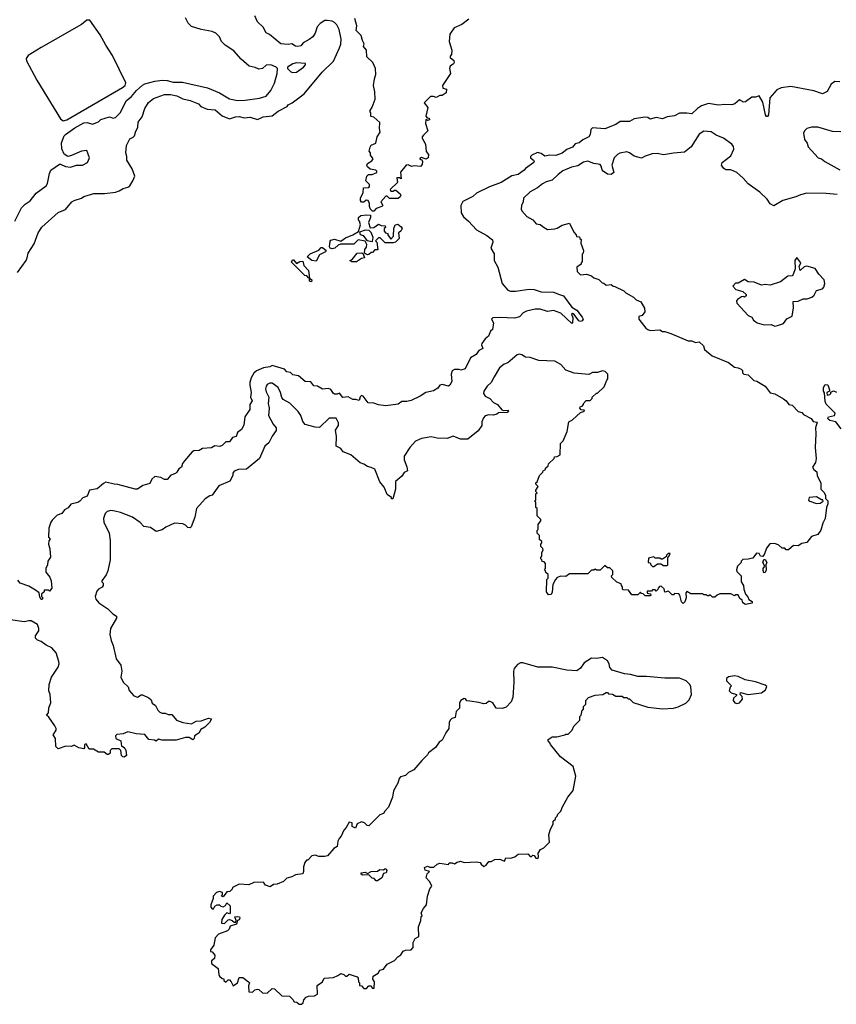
# Model space of a CAD drawing. Extents: x 2494106 to 2685573, y 758056 to 915185.
# Tile 488 of 507: x 2650421 to 2657097, y 889300 to 897354. Entities that reach past the tile are written whole.
import ezdxf

# ---------------------------------------------------------------- set-up
doc = ezdxf.new("R2010")
doc.units = 0

msp = doc.modelspace()

# ---------------------------------------------------------------- linework, layer by layer
at = {"layer": '0CON05XD'}
for points in [[(2650380.8, 895705), (2650435.8, 895814.2), (2650464.5, 895845.5), (2650505, 895872.5), (2650554.5, 895935.5), (2650636.2, 895995), (2650648.8, 896015), (2650663.6, 896096.4), (2650675, 896122.5), (2650745, 896171.2), (2650755, 896172), (2650795, 896151.9), (2650835, 896146.9), (2650885, 896164.4), (2650935, 896164.3), (2650975, 896186), (2650990, 896225), (2650970, 896285), (2650925, 896278.8), (2650845, 896241.8), (2650815, 896235.5), (2650785, 896252.9), (2650765, 896297.5), (2650762.4, 896347.6), (2650784.2, 896405), (2650793.8, 896415), (2650870.3, 896469.7), (2650945, 896510), (2650973, 896513), (2651015, 896500), (2651065, 896517.5), (2651085, 896537.5), (2651155, 896560), (2651185, 896548), (2651205, 896554.4), (2651244.4, 896595), (2651289.7, 896690.3), (2651335, 896724.3), (2651374.6, 896775.4), (2651425, 896819.5), (2651445, 896829.6), (2651525, 896850.4), (2651588, 896858), (2651625, 896856.2), (2651675, 896842.7), (2651752.1, 896842.1), (2651955, 896796.5), (2652055, 896756.5), (2652135, 896706.7), (2652202.4, 896692.4), (2652265, 896694.4), (2652381.7, 896711.7), (2652435, 896729.2), (2652472.5, 896775), (2652504.4, 896835.6), (2652526.7, 896915), (2652527.5, 896955), (2652516.1, 896966.1), (2652473.6, 896983.6), (2652435, 896982), (2652405, 896955.8), (2652375, 896950), (2652345, 896964), (2652297.5, 896975), (2652230.3, 897030.3), (2652170.3, 897100.3), (2652100, 897145), (2652070, 897175), (2652053, 897213), (2652023, 897243), (2651995, 897257.5), (2651903.9, 897273.9), (2651825, 897297.5), (2651797.5, 897325), (2651775, 897370)], [(2650403.3, 895286.7), (2650472.5, 895385), (2650482.5, 895405), (2650488.8, 895445), (2650539.7, 895520.3), (2650570.9, 895609.1), (2650602.7, 895657.3), (2650735, 895777.5), (2650795, 895800), (2650847.5, 895865), (2650865, 895876.2), (2650925.9, 895894.1), (2650945, 895906.7), (2651027, 895933), (2651115, 895931.2), (2651205, 895943.3), (2651235, 895953.3), (2651266.4, 895973.6), (2651305.9, 895984.1), (2651320, 895995), (2651346.2, 896035), (2651362.5, 896075), (2651340, 896135), (2651297.5, 896205), (2651297.5, 896235), (2651287.5, 896265), (2651294, 896325), (2651320, 896380), (2651348.3, 896391.7), (2651360, 896405), (2651366.1, 896433.9), (2651386.1, 896473.9), (2651388.8, 896515), (2651420.7, 896559.3), (2651445, 896627.5), (2651475, 896676.7), (2651515, 896710), (2651605, 896740.8), (2651653, 896743), (2651705, 896730.8), (2651755, 896706), (2651815, 896692.9), (2651882.5, 896665), (2651902.5, 896642.5), (2651952.7, 896622.7), (2652017.7, 896617.7), (2652075, 896567.5), (2652135, 896543.3), (2652185, 896560), (2652215, 896563.3), (2652255, 896551.2), (2652305.9, 896555.9), (2652365, 896538.8), (2652411.7, 896558.3), (2652485, 896568), (2652535, 896606.2), (2652606, 896644), (2652615, 896656.7), (2652647.3, 896672.7), (2652745, 896746.7), (2652892.5, 896925), (2652985.5, 897014.5), (2653035, 897123.3), (2653046.5, 897155), (2653049.1, 897195), (2653033.3, 897273.3), (2653012.4, 897312.4), (2652995, 897331.4), (2652975, 897341.4), (2652935, 897348), (2652915, 897346), (2652876.8, 897323.2), (2652853.8, 897295), (2652836.7, 897245), (2652816.7, 897215), (2652788.3, 897191.7), (2652737.5, 897165), (2652719.7, 897140.3), (2652695, 897133.8), (2652675, 897137.5), (2652645, 897156.7), (2652615, 897151.2), (2652555, 897156.7), (2652463, 897233), (2652437, 897247), (2652411.7, 897291.7), (2652365.9, 897335.9), (2652343.3, 897385)], [(2653315, 895786.7), (2653305, 895786.7), (2653288.8, 895805), (2653281.2, 895825), (2653281.7, 895851.7), (2653270, 895875), (2653253, 895877), (2653235, 895860), (2653215, 895862.5), (2653207.5, 895875), (2653207.5, 895895), (2653229.3, 895940.7), (2653232.5, 895977.5), (2653275, 895980), (2653281.7, 895988.3), (2653280, 896005), (2653250, 896035), (2653260, 896075), (2653273, 896087), (2653301.7, 896088.3), (2653340, 896105), (2653340, 896115), (2653331.7, 896121.7), (2653285, 896130), (2653265, 896150), (2653260, 896165), (2653265, 896177.5), (2653299.3, 896200.7), (2653310, 896215), (2653290, 896245), (2653290, 896265), (2653278.3, 896278.3), (2653285, 896310), (2653295, 896327.5), (2653332.5, 896345), (2653342.5, 896395), (2653366.7, 896435), (2653361.2, 896465), (2653363.9, 896513.9), (2653315, 896557.5), (2653291.7, 896561.7), (2653291.7, 896591.7), (2653282.5, 896605), (2653301.7, 896638.3), (2653326.1, 896703.9), (2653323.9, 896763.9), (2653313.8, 896815), (2653320.7, 896869.3), (2653333.3, 896905), (2653330, 896955), (2653307.5, 897005), (2653259.3, 897049.3), (2653256.7, 897105), (2653232.5, 897135), (2653236.4, 897156.4), (2653223, 897183), (2653213.3, 897225), (2653172.5, 897265), (2653177, 897303), (2653160, 897365)], [(2650775, 896526.9), (2650805, 896533.8), (2651261.1, 896798.9), (2651283.8, 896816.2), (2651288.3, 896838.3), (2651180.5, 897060.5), (2651125, 897144.2), (2651078.9, 897228.9), (2650995, 897351.1), (2650970.2, 897349.8), (2650925.7, 897315), (2650596, 897126), (2650488.9, 897061.1), (2650474, 897036), (2650476.3, 897016.3), (2650559.4, 896859.4), (2650753.1, 896543.1), (2650775, 896526.9)], [(2654091.7, 897358.3), (2654036.7, 897315), (2653973.5, 897286.5), (2653936.7, 897235), (2653932.5, 897175), (2653952.5, 897105), (2653951.7, 897068.3), (2653940, 897055), (2653940, 897045), (2653969.3, 897019.3), (2653972.5, 897005), (2653966.4, 896993.6), (2653940, 896975), (2653933.3, 896955), (2653942.5, 896915), (2653876.7, 896815), (2653880, 896795), (2653910, 896785), (2653907.5, 896755), (2653875, 896732.5), (2653855, 896732.5), (2653825, 896717.5), (2653805, 896726.7), (2653780, 896725), (2653727.5, 896675), (2653756.7, 896635), (2653740, 896565), (2653751.7, 896551.7), (2653768.3, 896548.3), (2653770, 896535), (2653755, 896530), (2653741.7, 896538.3), (2653737.5, 896505), (2653757.5, 896445), (2653720.7, 896409.3), (2653710, 896395), (2653710, 896385), (2653737, 896337), (2653742.5, 896275), (2653761.7, 896251.7), (2653760, 896225), (2653745, 896212.5), (2653705, 896227.5), (2653691.7, 896218.3), (2653691.7, 896211.7), (2653708.3, 896208.3), (2653712.5, 896195), (2653711.7, 896168.3), (2653697, 896153), (2653645, 896157.5), (2653625, 896152.5), (2653597, 896167), (2653580, 896165), (2653533, 896107), (2653538.3, 896051.7), (2653525, 896060), (2653505, 896060), (2653508.3, 896021.7), (2653450, 895965), (2653455, 895950), (2653475, 895950), (2653485, 895960), (2653495, 895960), (2653530.7, 895930.7), (2653536.7, 895915), (2653532.5, 895905), (2653515, 895892.5), (2653445, 895892.5), (2653425, 895910), (2653415, 895910), (2653373.3, 895865), (2653390, 895835), (2653380, 895825), (2653335, 895810), (2653315, 895786.7)], [(2652655, 896921.2), (2652685, 896924.2), (2652741.2, 896965), (2652756.2, 896985), (2652756, 896996), (2652685, 897001.2), (2652655, 896993.8), (2652610, 896965), (2652610, 896955), (2652636.4, 896926.4), (2652655, 896921.2)], [(2657126.4, 896846.4), (2657085, 896847.5), (2657053.6, 896826.4), (2657023, 896767), (2656985, 896747.5), (2656913, 896773), (2656725, 896806.7), (2656645, 896797.5), (2656610.7, 896779.3), (2656553.8, 896715), (2656541.4, 896575), (2656535, 896561.2), (2656525, 896563.3), (2656517.5, 896575), (2656495, 896680), (2656465, 896730), (2656435, 896720), (2656405, 896720), (2656355, 896682.5), (2656335, 896680), (2656330, 896685), (2656305, 896697.5), (2656267.5, 896665), (2656243.9, 896656.1), (2656185, 896661.2), (2656135, 896653.8), (2656050.7, 896669.3), (2655995, 896650), (2655961.2, 896628.8), (2655915, 896582.5), (2655875, 896590), (2655815, 896590), (2655775, 896567.5), (2655715, 896560), (2655675, 896543.3), (2655625, 896552.5), (2655575, 896540), (2655555, 896553.8), (2655535, 896556.2), (2655445, 896542), (2655405, 896521.2), (2655329.5, 896520.5), (2655293.9, 896496.1), (2655205, 896462), (2655105, 896470), (2655090, 896455), (2655083.3, 896415), (2655073.9, 896396.1), (2655025, 896370), (2654995, 896346.2), (2654961.7, 896338.3), (2654939.1, 896310.9), (2654895, 896292), (2654855, 896261.2), (2654805, 896243.8), (2654755, 896246.2), (2654715, 896238.8), (2654685, 896258.8), (2654655, 896266.7), (2654607.5, 896245), (2654597.5, 896235), (2654597.5, 896225), (2654622.5, 896205), (2654627.5, 896195), (2654623.3, 896185), (2654555, 896136.7), (2654545, 896123.8), (2654495, 896088.8), (2654445, 896076.7), (2654356.9, 896023.1), (2654262.1, 895987.9), (2654155, 895935.8), (2654125, 895908), (2654042.7, 895867.3), (2654026.4, 895833.6), (2654028.8, 895775), (2654050.3, 895740.3), (2654091.2, 895705), (2654154.4, 895634.4), (2654238.8, 895588.8), (2654285, 895552.5), (2654290, 895535), (2654273.8, 895485), (2654299.2, 895439.2), (2654300.8, 895385), (2654329.2, 895329.2), (2654365.7, 895195.7), (2654410.9, 895140.9), (2654432.5, 895132.5), (2654473.3, 895133.3), (2654585, 895150.9), (2654626.6, 895146.6), (2654685, 895128.5), (2654785, 895125.6), (2654833, 895107), (2654866.7, 895095), (2654935, 895001.2), (2654976.8, 894976.8), (2655020.3, 894920.3), (2655026.1, 894903.9), (2655020, 894890), (2655005, 894886.2), (2654991.7, 894891.7), (2654955, 894942.5), (2654940.7, 894949.3), (2654932.5, 894945), (2654942.5, 894915), (2654940, 894875), (2654935, 894870), (2654844.2, 894954.2), (2654785, 894973.8), (2654735, 894967.5), (2654675, 894986.7), (2654635, 894986.7), (2654565, 894968.8), (2654537.5, 894955), (2654506.1, 894923.9), (2654465, 894911.2), (2654345, 894918), (2654290, 894915), (2654277.5, 894905), (2654293.3, 894875), (2654285, 894820), (2654270, 894805), (2654253.3, 894765), (2654225.8, 894744.2), (2654200, 894705), (2654196.7, 894695), (2654206.1, 894663.9), (2654175, 894647.5), (2654152.5, 894615), (2654105, 894587.5), (2654063, 894497), (2654027.5, 894487.5), (2654013, 894493), (2653975, 894492.5), (2653957, 894483), (2653947.5, 894455), (2653953.3, 894395), (2653936.7, 894365), (2653925, 894356.7), (2653875, 894370), (2653856.4, 894363.6), (2653839.5, 894340.5), (2653805, 894317.5), (2653740, 894305), (2653695.7, 894274.3), (2653621.7, 894238.3), (2653585, 894230), (2653545, 894230), (2653515, 894208.8), (2653415, 894196.7), (2653355, 894202.5), (2653315, 894217.5), (2653269.3, 894219.3), (2653227.5, 894275), (2653215, 894280), (2653205, 894270), (2653195, 894240), (2653168.3, 894248.3), (2653145, 894246.7), (2653105, 894270), (2653063.6, 894263.6), (2653035, 894300), (2653015, 894291.2), (2652995, 894292), (2652985, 894296.7), (2652965, 894330), (2652945, 894336.2), (2652895, 894332.5), (2652855, 894356.7), (2652825, 894360), (2652801.7, 894391.7), (2652755, 894393.8), (2652700.7, 894440.7), (2652655, 894450), (2652635, 894467.5), (2652605, 894474), (2652584.2, 894494.2), (2652485, 894525.8), (2652465, 894514.2), (2652415, 894507.5), (2652357.7, 894482.3), (2652335, 894462.5), (2652313.3, 894425), (2652301.2, 894385), (2652302, 894365), (2652313.3, 894305), (2652307, 894267), (2652321.2, 894235), (2652303.3, 894205), (2652303.3, 894165), (2652262, 894105), (2652253.8, 894036.2)], [(2657105, 895923.3), (2657015, 895933.3), (2656856.4, 895933.6), (2656805, 895922.5), (2656766.4, 895903.6), (2656660, 895875), (2656585, 895832.5), (2656557, 895847), (2656532.5, 895885), (2656473, 895943), (2656375, 896010), (2656336.4, 896056.4), (2656282.5, 896105), (2656235, 896126.2), (2656195, 896126.7), (2656177, 896137), (2656162.5, 896155), (2656157.5, 896165), (2656162.5, 896185), (2656235, 896240), (2656258.8, 896295), (2656255.9, 896315.9), (2656243.3, 896335), (2656175, 896383.8), (2656115, 896408.8), (2656075, 896436), (2656015, 896442), (2655975, 896416.2), (2655910.8, 896315), (2655855, 896269.2), (2655765, 896261.5), (2655685, 896248.1), (2655631.1, 896258.9), (2655592.7, 896257.3), (2655535, 896238.8), (2655505, 896220), (2655445, 896238), (2655405.4, 896265.4), (2655385, 896271.9), (2655327.8, 896262.2), (2655307.8, 896252.2), (2655280, 896225), (2655262, 896165), (2655278.1, 896105), (2655255, 896086.9), (2655225, 896089.4), (2655192, 896115), (2655182.5, 896125), (2655175.7, 896155), (2655165, 896170), (2655115, 896177.8), (2655065, 896195.6), (2655031.1, 896188.9), (2654985, 896157.8), (2654931.5, 896148.5), (2654862.2, 896117.8), (2654821.7, 896088.3), (2654775, 896040), (2654725, 896027.1), (2654695, 896012), (2654655, 895978), (2654594.6, 895945.4), (2654540, 895895), (2654536.4, 895863.6), (2654522.5, 895835), (2654520, 895805), (2654525, 895790), (2654567.5, 895745), (2654616.4, 895716.4), (2654643.9, 895683.9), (2654675, 895677.5), (2654707.5, 895655)], [(2657135, 896437.5), (2657065, 896440), (2656945, 896473.8), (2656895, 896473.8), (2656855, 896463.3), (2656836.7, 896445), (2656830, 896425), (2656836.7, 896375), (2656857.5, 896345), (2656867.5, 896315), (2656950, 896225), (2656977, 896217), (2657003.9, 896193.9), (2657126.1, 896126.1)], [(2653265, 895430), (2653240, 895445), (2653242.5, 895475), (2653255.9, 895494.1), (2653260, 895515), (2653245, 895542.5), (2653187, 895553), (2653151.7, 895518.3), (2653043.3, 895516.7), (2653025, 895510), (2652996.1, 895483.9), (2652975, 895480), (2652960, 895485), (2652952.5, 895495), (2652958.3, 895541.7), (2652965, 895550), (2652995, 895560), (2653045, 895543.3), (2653085, 895570), (2653145, 895593.3), (2653190, 895620), (2653207.5, 895675), (2653200, 895705), (2653190, 895715), (2653190, 895735), (2653208.3, 895751.7), (2653255, 895758.8), (2653287.5, 895755), (2653288, 895735), (2653271.2, 895695), (2653285, 895650), (2653317, 895653), (2653355, 895680), (2653375, 895670), (2653408.3, 895668.3), (2653410, 895655), (2653400, 895645), (2653400, 895625), (2653411.7, 895611.7), (2653430, 895605), (2653430, 895595), (2653455, 895560), (2653477, 895583), (2653480, 895645), (2653490, 895675), (2653511.7, 895681.7), (2653539.3, 895659.3), (2653547.5, 895645), (2653536.4, 895623.6), (2653518.3, 895611.7), (2653522.5, 895565), (2653492.5, 895535), (2653475, 895527.5), (2653408.3, 895528.3), (2653368.3, 895568.3), (2653355, 895570), (2653330, 895545), (2653340, 895535), (2653348.3, 895471.7), (2653325, 895472.5), (2653305, 895450), (2653295, 895450), (2653275, 895432.5), (2653265, 895430)], [(2654707.5, 895655), (2654735, 895637.5), (2654795, 895642.5), (2654815, 895647.5), (2654855, 895672.5), (2654915, 895690), (2654950, 895615), (2654970, 895595), (2654971.7, 895581.7), (2654998.3, 895578.3), (2655000, 895565), (2655010, 895555), (2655007.5, 895525), (2655030, 895465), (2655027, 895443), (2655020, 895435), (2655020, 895375), (2655010, 895365), (2655010, 895355), (2654975, 895330), (2654977.5, 895295), (2655005, 895267.5), (2655055, 895272), (2655095, 895258), (2655115, 895242), (2655155, 895230), (2655181.7, 895201.7), (2655195, 895200), (2655215, 895182.5), (2655255, 895186.7), (2655273, 895173), (2655285, 895172.5), (2655360, 895135), (2655375, 895120), (2655440, 895085), (2655461.7, 895061.7), (2655500, 895045), (2655527.5, 894995), (2655532.5, 894965), (2655510, 894935), (2655483.6, 894926.4), (2655483.3, 894905), (2655540.7, 894830.7), (2655555, 894820), (2655575, 894812.5), (2655655, 894816.7), (2655675, 894802.5), (2655695, 894802.5), (2655745, 894787.5), (2655885, 894727.5), (2655915, 894727.5), (2655945, 894712.5), (2655975, 894720), (2656010, 894685), (2656020, 894655), (2656082.5, 894605), (2656215, 894550), (2656265, 894512.5), (2656295, 894507.5), (2656320, 894495), (2656330, 894485), (2656330, 894465), (2656340, 894455), (2656375, 894450), (2656410, 894415), (2656423, 894403), (2656447, 894397), (2656516.4, 894356.4), (2656555, 894302.5), (2656595, 894293.3), (2656665, 894252.5), (2656686.4, 894236.4), (2656710, 894205), (2656735, 894200), (2656785, 894150), (2656815, 894140), (2656830, 894125), (2656892.5, 894092.5), (2656906.4, 894066.4), (2656941.7, 894061.7), (2656926.7, 894015), (2656930, 893965), (2656923.8, 893855), (2656932.5, 893765), (2656927, 893733), (2656903.3, 893695), (2656913.6, 893673.6), (2656937.5, 893655), (2656940, 893625), (2656971.7, 893561.7), (2656970, 893515), (2656995, 893490), (2657007.5, 893465), (2657008.3, 893438.3), (2657027, 893417), (2657027.5, 893395), (2657017.5, 893365), (2657006.7, 893275), (2656986.7, 893235), (2656970.7, 893179.3), (2656945, 893142.5), (2656893.9, 893126.1), (2656855, 893077.5), (2656815, 893070), (2656785, 893050), (2656748.3, 893051.7), (2656705, 893017.5), (2656688.3, 893018.3), (2656675, 893030), (2656655, 893030), (2656627, 893057), (2656595, 893070), (2656553, 893067), (2656525, 893030), (2656510, 892985), (2656495, 892962.5), (2656477, 892967), (2656465, 892987.5), (2656445, 892990), (2656415, 892950), (2656375, 892940), (2656331.7, 892938.3), (2656320, 892925), (2656320, 892915), (2656290, 892885), (2656280, 892855), (2656285, 892840), (2656320, 892805), (2656320, 892755), (2656337, 892727), (2656340, 892695), (2656353.3, 892655), (2656373.6, 892633.6), (2656382.3, 892612.3), (2656410, 892595), (2656408, 892582), (2656355, 892570), (2656333.9, 892583.9), (2656326.2, 892605), (2656309.3, 892619.3), (2656295, 892650), (2656275, 892650), (2656265, 892642.5), (2656235, 892656.7), (2656145, 892656.7), (2656123, 892647), (2656105, 892630), (2656085, 892630), (2656065, 892650), (2656055, 892640), (2656045, 892640), (2656035, 892650), (2656015, 892650), (2656005, 892657.5), (2655908.3, 892658.3), (2655875, 892676.7), (2655867.5, 892665), (2655870, 892625), (2655858.6, 892591.4), (2655845, 892577.5), (2655832.3, 892592.3), (2655817, 892647), (2655808.3, 892658.3), (2655775, 892660), (2655765, 892650), (2655755, 892650), (2655725, 892680), (2655695, 892670), (2655688.3, 892698.3), (2655665, 892720), (2655651.7, 892718.3), (2655640, 892705), (2655638.3, 892691.7), (2655625, 892680), (2655615, 892690), (2655595, 892690), (2655585, 892680), (2655551.7, 892678.3), (2655551.7, 892661.7), (2655578.3, 892658.3), (2655580, 892645), (2655575, 892640), (2655535, 892640), (2655518.3, 892658.3), (2655505, 892660), (2655495, 892670), (2655475, 892650), (2655425, 892650), (2655398.3, 892688.3), (2655355, 892690), (2655350, 892695), (2655350, 892715), (2655340, 892725), (2655338.3, 892738.3), (2655301.7, 892751.7), (2655261.7, 892791.7), (2655260, 892805), (2655270, 892815), (2655270, 892845), (2655245, 892870), (2655225, 892870), (2655205, 892890), (2655165, 892850), (2655135, 892850), (2655125, 892860), (2655115, 892850), (2655095, 892850), (2655065, 892820), (2654915, 892820), (2654885, 892800), (2654845, 892802.5), (2654815, 892790), (2654800, 892775), (2654780, 892735), (2654775, 892670), (2654765, 892652.5), (2654745, 892650), (2654727.5, 892675), (2654730, 892775), (2654740, 892785), (2654740, 892815), (2654721.7, 892831.7), (2654720, 892845), (2654710, 892855), (2654720, 892865), (2654720, 892905), (2654708.3, 892918.3), (2654691.7, 892921.7), (2654690, 892935), (2654680, 892945), (2654680, 892955), (2654690, 892965), (2654690, 892995), (2654700, 893015), (2654698.3, 893028.3), (2654680, 893045), (2654680, 893065), (2654690, 893075), (2654690, 893085), (2654671.7, 893101.7), (2654670, 893135), (2654650, 893155), (2654650, 893175), (2654660, 893185), (2654660, 893225), (2654680, 893255), (2654680, 893265), (2654650, 893295), (2654650, 893355), (2654640, 893365), (2654640, 893405), (2654630, 893415), (2654640, 893425), (2654640, 893475), (2654650, 893485), (2654640, 893495), (2654640, 893505), (2654660, 893535), (2654640, 893555), (2654640, 893565), (2654650, 893575), (2654670, 893625), (2654698.3, 893651.7), (2654700, 893665), (2654720, 893675), (2654720, 893685), (2654740, 893705), (2654745, 893720), (2654790, 893765), (2654791.7, 893778.3), (2654815, 893780), (2654840, 893795), (2654843, 893887), (2654865, 893910), (2654895.9, 893984.1), (2654910, 894065), (2654939.3, 894080.7), (2655005, 894140), (2655038.3, 894151.7), (2655035, 894160), (2655011.7, 894161.7), (2655000, 894175), (2655003, 894187), (2655018.3, 894191.7), (2655030, 894205), (2655030, 894215), (2655051.7, 894238.3), (2655085, 894240), (2655100, 894255), (2655100, 894265), (2655135, 894300), (2655145, 894300), (2655198.3, 894351.7), (2655220, 894405), (2655230, 894415), (2655230, 894455), (2655207, 894477), (2655185, 894482.5), (2655145, 894467.5), (2655105, 894466.7), (2655075, 894452.5), (2654955, 894463.3), (2654885, 894487.5), (2654845, 894532.5), (2654795, 894560), (2654665, 894566.7), (2654595, 894590), (2654555, 894593.8), (2654525, 894613.3), (2654505, 894616.7), (2654487.5, 894612.5), (2654411.7, 894548.3), (2654382.6, 894537.4), (2654342.6, 894507.4), (2654298.6, 894431.4), (2654275, 894386.2), (2654241.2, 894355), (2654216.2, 894315), (2654211.2, 894295), (2654225, 894273.3), (2654265, 894256.7), (2654295, 894222.5), (2654327.5, 894205), (2654363, 894163), (2654375, 894156.7), (2654415, 894160), (2654416.7, 894153.3), (2654405, 894140), (2654335, 894137.5), (2654322.5, 894127.5), (2654295, 894120), (2654255, 894122.5), (2654225, 894113.3), (2654212.3, 894097.7), (2654200, 894065), (2654200, 894035), (2654169.8, 893990.2), (2654085, 893922.5), (2654025, 893923.8), (2653963.6, 893946.4), (2653915, 893928.8), (2653835, 893931.4), (2653785, 893940.8), (2653705, 893927.5), (2653656.2, 893905), (2653611.2, 893855), (2653563.3, 893785), (2653563.6, 893753.6), (2653587, 893697), (2653590, 893665), (2653565, 893650), (2653545, 893620), (2653493, 893577), (2653493.8, 893515), (2653470, 893435), (2653460, 893435), (2653460, 893445), (2653425, 893471.2), (2653401.2, 893531.2), (2653364.1, 893574.1), (2653325, 893676.2), (2653295, 893692), (2653265, 893698), (2653235, 893718.8), (2653205, 893728.8), (2653127.5, 893795), (2653065, 893820), (2653045, 893846.7), (2653007.5, 893865), (2653011.4, 893945), (2653002, 893995), (2653026, 894035), (2653028, 894055), (2653006.7, 894095), (2652950, 894095), (2652872.5, 894017.5), (2652835, 894020), (2652755, 894042.5), (2652736.4, 894066.4), (2652720, 894115), (2652698.3, 894148.3), (2652628.3, 894218.3), (2652575, 894246.7), (2652563.1, 894263.1), (2652553.3, 894305), (2652534, 894344), (2652485, 894381.2), (2652465, 894382), (2652445, 894370), (2652434.4, 894355), (2652430.5, 894335), (2652435, 894310), (2652456.5, 894265), (2652453.3, 894215), (2652460.9, 894175), (2652455.6, 894115), (2652494, 894045), (2652518.6, 894015), (2652517.6, 893992.4), (2652483.6, 893946.4), (2652457.3, 893892.7), (2652424.2, 893865), (2652380.8, 893765), (2652275, 893678), (2652210, 893675), (2652175, 893660), (2652163.8, 893645), (2652162.5, 893625), (2652139.5, 893580.5), (2652049.5, 893540.5), (2651995, 893463.3), (2651975, 893460), (2651935.6, 893434.4), (2651866, 893355), (2651853.8, 893285), (2651823.8, 893206.2), (2651815, 893197.5), (2651795, 893201.2), (2651775, 893220), (2651755, 893228.8), (2651685, 893235.8), (2651615, 893204.2), (2651585, 893182), (2651535, 893166.7), (2651489.5, 893199.5), (2651435, 893208.8), (2651405, 893240), (2651343.8, 893285), (2651245, 893321.5), (2651197.1, 893332.9), (2651165, 893338.6), (2651135, 893330), (2651119.2, 893315), (2651106.7, 893275), (2651107.5, 893245), (2651153, 893153), (2651160, 893095), (2651160, 892935), (2651142.5, 892845), (2651128.3, 892811.7), (2651092.5, 892765), (2651092.5, 892755), (2651102.5, 892745), (2651103.3, 892725), (2651095, 892713.3), (2651065, 892696.7), (2651051.2, 892678.8), (2651036.7, 892635), (2651043.3, 892615), (2651066.7, 892585), (2651142.5, 892535), (2651182.5, 892495), (2651212.5, 892475), (2651210.7, 892459.3), (2651163.3, 892375), (2651157.5, 892325), (2651168.8, 892275), (2651186, 892235), (2651208.8, 892125), (2651246.2, 892075), (2651256, 892025), (2651248.8, 891975), (2651266.7, 891935), (2651306.1, 891896.1), (2651315, 891867.5), (2651353.9, 891823.9), (2651385, 891813.3), (2651415, 891832.5), (2651425, 891832.5), (2651477, 891807), (2651495, 891790), (2651503.6, 891763.6), (2651530, 891745), (2651550, 891705), (2651565, 891690), (2651585, 891681.2), (2651610.7, 891680.7)], [(2653305, 895540), (2653311.7, 895571.7), (2653293.6, 895613.6), (2653278.3, 895628.3), (2653245, 895632.5), (2653200, 895615), (2653205, 895597.5), (2653228.8, 895588.8), (2653257.5, 895547.5), (2653305, 895540)], [(2652845, 895380), (2652810, 895385), (2652770, 895415), (2652795, 895437.5), (2652865, 895470), (2652885, 895490), (2652895, 895490), (2652927.5, 895465), (2652920, 895455), (2652870.7, 895429.3), (2652845, 895380)], [(2653175, 895372.5), (2653135, 895372.5), (2653120, 895385), (2653138.3, 895391.7), (2653180, 895445), (2653217, 895447), (2653228.3, 895438.3), (2653240, 895405), (2653215, 895400), (2653175, 895372.5)], [(2652805, 895210), (2652790, 895215), (2652790, 895240), (2652781.7, 895241.7), (2652768.3, 895258.3), (2652751.7, 895261.7), (2652641.7, 895371.7), (2652651.7, 895388.3), (2652658.3, 895388.3), (2652685, 895360), (2652710, 895375), (2652735, 895380), (2652743, 895343), (2652781.7, 895301.7), (2652790, 895240), (2652810, 895225), (2652805, 895210)], [(2656595, 894847.5), (2656615, 894852.5), (2656665, 894870), (2656693.6, 894906.4), (2656735, 894927.5), (2656747.7, 894997.7), (2656745, 895050), (2656785, 895052.5), (2656825, 895071.2), (2656858.3, 895071.7), (2656897, 895083), (2656915, 895100), (2656935, 895137.5), (2656985, 895151.2), (2656996.2, 895165), (2657002.5, 895195), (2656997, 895227), (2656953.6, 895273.6), (2656925, 895317.5), (2656855, 895336.7), (2656835, 895332.5), (2656801.7, 895301.7), (2656792.5, 895335), (2656807.5, 895365), (2656775, 895410), (2656757, 895383), (2656760, 895315), (2656745, 895270), (2656735, 895260), (2656700, 895255), (2656641.7, 895208.3), (2656555, 895182.5), (2656515, 895187.5), (2656485, 895182.5), (2656425, 895207.5), (2656375, 895210), (2656345, 895230), (2656295, 895200), (2656271.7, 895198.3), (2656250, 895175), (2656275, 895147.5), (2656331.7, 895131.7), (2656360, 895105), (2656360, 895095), (2656347, 895083), (2656335, 895090), (2656323, 895087), (2656290, 895065), (2656280, 895055), (2656282.5, 895035), (2656377.5, 894935), (2656405, 894920), (2656420, 894895), (2656450, 894875), (2656507, 894857), (2656565, 894860), (2656595, 894847.5)], [(2657136, 894006), (2657093.8, 894065), (2657045, 894075.6), (2657030.8, 894085), (2657027.5, 894095), (2657033.8, 894105), (2657082.5, 894115), (2657086.7, 894135), (2657015, 894210), (2657005, 894230), (2657001.7, 894301.7), (2656992.5, 894315), (2656992.5, 894345), (2657005, 894370), (2657028.3, 894368.3), (2657042.5, 894325), (2657040, 894315), (2657020, 894305), (2657023, 894283), (2657045, 894287.5), (2657052.5, 894295), (2657052.5, 894307.5), (2657075, 894317.5), (2657098.3, 894308.3)], [(2652253.8, 894036.2), (2652235, 894002.5), (2652201.7, 893978.3), (2652190, 893945), (2652160, 893935), (2652135, 893900), (2652105, 893900), (2652075, 893870), (2652057, 893863), (2652015, 893867.5), (2651989.3, 893850.7), (2651915, 893846.2), (2651888.8, 893831.2), (2651845, 893826.2), (2651831.7, 893818.3), (2651767.5, 893745), (2651752.5, 893725), (2651742.5, 893695), (2651720.7, 893679.3), (2651706.4, 893653.6), (2651695, 893642.5), (2651655, 893627.5), (2651625, 893593.3), (2651605, 893592.5), (2651575, 893610), (2651525, 893616.7), (2651501.2, 893595), (2651485, 893560), (2651426.4, 893543.6), (2651385, 893513.3), (2651365, 893513.3), (2651223, 893553), (2651193.6, 893553.6), (2651125, 893570), (2651105, 893560), (2651055, 893516.2), (2650990, 893505), (2650973, 893457), (2650936.4, 893443.6), (2650913.3, 893415), (2650895.9, 893404.1), (2650839.3, 893390.7), (2650817.7, 893362.3), (2650786.1, 893343.9), (2650765.6, 893314.4), (2650727.7, 893302.3), (2650685, 893260), (2650674, 893245), (2650657.5, 893195), (2650655, 893120), (2650670, 893105), (2650658.3, 893091.7), (2650656.7, 893065), (2650666.7, 893026.7), (2650673, 892957), (2650650, 892925), (2650647.5, 892895), (2650633.8, 892865), (2650633.3, 892835), (2650667.5, 892795), (2650676.7, 892765), (2650682.5, 892705), (2650665, 892680), (2650655, 892687.5), (2650621.7, 892688.3), (2650620, 892675), (2650600, 892655), (2650600, 892635), (2650610, 892625), (2650605, 892610), (2650595, 892610), (2650585, 892630), (2650580, 892665), (2650548.8, 892688.8), (2650495, 892720), (2650424.2, 892744.2), (2650405, 892770)], [(2656935, 893396.7), (2656965, 893400), (2656990, 893415), (2656987.5, 893427.5), (2656975, 893427.5), (2656935, 893451.2), (2656873.8, 893445), (2656870, 893425), (2656880, 893415), (2656935, 893396.7)], [(2655605, 892880), (2655635, 892902.5), (2655661.7, 892901.7), (2655685, 892890), (2655715, 892890), (2655720, 892895), (2655720, 892955), (2655728.3, 892961.7), (2655738.3, 892988.3), (2655721.7, 892988.3), (2655710, 892975), (2655708.3, 892961.7), (2655675, 892940), (2655665, 892940), (2655655, 892950), (2655615, 892950), (2655605, 892960), (2655561.7, 892948.3), (2655560, 892915), (2655575, 892910), (2655580, 892895), (2655595, 892880), (2655605, 892880)], [(2656505, 892830), (2656498.3, 892848.3), (2656498.8, 892865), (2656512.5, 892885), (2656496.7, 892915), (2656505, 892937.5), (2656515, 892937.5), (2656530, 892915), (2656520, 892895), (2656523.8, 892855), (2656515, 892832.5), (2656505, 892830)], [(2651610.7, 891680.7), (2651635, 891670), (2651665, 891670), (2651702.5, 891625), (2651755, 891603.8), (2651825, 891594), (2651863, 891617), (2651905, 891620), (2651965, 891640), (2651990, 891635), (2651972.5, 891605), (2651935, 891566.7), (2651902.3, 891547.7), (2651885, 891517.5), (2651850, 891495), (2651847, 891473), (2651835, 891462.5), (2651805, 891482.5), (2651775, 891483.3), (2651700.7, 891459.3), (2651585, 891460), (2651555, 891470), (2651535, 891453.3), (2651521.7, 891461.7), (2651477.5, 891465), (2651445, 891507.5), (2651371.7, 891511.7), (2651305, 891528.8), (2651266.4, 891513.6), (2651215, 891507.5), (2651202.5, 891495), (2651207.5, 891475), (2651247.5, 891455), (2651251.7, 891411.7), (2651265, 891410), (2651280, 891395), (2651287, 891377), (2651292.5, 891335), (2651275, 891322.5), (2651263.9, 891323.9), (2651253.9, 891333.9), (2651247, 891377), (2651235, 891390), (2651175, 891390), (2651160, 891375), (2651160, 891355), (2651147, 891343), (2651135, 891342.5), (2651111.7, 891361.7), (2651065, 891362.5), (2651025, 891387.5), (2650987.5, 891387.5), (2650965, 891430), (2650950, 891425), (2650951.7, 891398.3), (2650945, 891390), (2650905, 891397.5), (2650865, 891420), (2650845, 891410), (2650798.3, 891411.7), (2650735, 891390), (2650715, 891410), (2650713.3, 891473.3), (2650693.3, 891505), (2650717.7, 891542.3), (2650720, 891555), (2650708.8, 891578.8), (2650659.3, 891649.3), (2650640, 891665), (2650657, 891683), (2650657.5, 891725), (2650676.4, 891766.4), (2650670, 891835), (2650657.5, 891865), (2650662.5, 891915), (2650680, 891975), (2650735, 892057.5), (2650743.3, 892085), (2650740, 892105), (2650719.2, 892175), (2650682, 892215), (2650636.7, 892236.7), (2650595, 892268.8), (2650565, 892278.8), (2650548.8, 892295), (2650548.8, 892315), (2650576.9, 892355), (2650576.9, 892375), (2650565, 892405.8), (2650515, 892435.8), (2650495, 892437.1), (2650457.7, 892427.7), (2650345, 892444)], [(2652725, 889300), (2652737, 889313), (2652743, 889337), (2652761.7, 889358.3), (2652782.5, 889367.5), (2652831.7, 889368.3), (2652855, 889382.5), (2652853.3, 889455), (2652896.4, 889483.6), (2652910, 889515), (2652985, 889520), (2653022.5, 889535), (2653045, 889552.5), (2653070, 889545), (2653085, 889530), (2653095, 889530), (2653115, 889547.5), (2653180, 889525), (2653187.5, 889515), (2653190, 889485), (2653200, 889475), (2653200, 889455), (2653215, 889450), (2653235, 889430), (2653255, 889430), (2653275, 889450), (2653295, 889450), (2653301.7, 889431.7), (2653318.3, 889431.7), (2653320, 889485), (2653307.5, 889505), (2653310.7, 889529.3), (2653350, 889555), (2653365, 889580), (2653395, 889587.5), (2653425, 889627.5), (2653485, 889657.5), (2653512.3, 889687.7), (2653537.5, 889705), (2653556.4, 889733.6), (2653575, 889742.5), (2653620, 889745), (2653637.5, 889765), (2653637.5, 889805), (2653653, 889837), (2653682.5, 889855), (2653680, 889935), (2653700, 889985), (2653703, 890017), (2653710, 890025), (2653703, 890047), (2653722.5, 890085), (2653747.5, 890115), (2653753.3, 890185), (2653773.3, 890245), (2653790, 890265), (2653773, 890303), (2653743.9, 890333.9), (2653751.7, 890368.3), (2653770, 890385), (2653735, 890397.5), (2653730.7, 890419.3), (2653755, 890430), (2653775, 890422.5), (2653807, 890423), (2653833.3, 890446.7), (2653856.4, 890453.6), (2653925, 890442.5), (2653933, 890457), (2653955, 890457.5), (2653975, 890450), (2653996, 890464), (2654025, 890471.2), (2654055, 890460), (2654153.6, 890466.4), (2654185, 890460), (2654192.5, 890445), (2654215, 890427.5), (2654235, 890437.5), (2654255, 890467.5), (2654275, 890467.5), (2654304.2, 890485.8), (2654346.4, 890486.4), (2654385, 890470), (2654395, 890497.5), (2654435, 890496.7), (2654470, 890505), (2654495, 890528), (2654575, 890530), (2654595, 890510), (2654605, 890510), (2654615, 890520), (2654627, 890517), (2654640, 890495), (2654656.4, 890493.6), (2654662.5, 890505), (2654660, 890535), (2654677.5, 890565), (2654705, 890578.8), (2654752.5, 890625), (2654747.5, 890685), (2654757.5, 890725), (2654782.5, 890775), (2654783, 890797), (2654800, 890815), (2654800, 890825), (2654815, 890840), (2654820, 890855), (2654845, 890880), (2654857.5, 890915), (2654903.3, 890995), (2654945, 891050), (2654966.2, 891165), (2654946.7, 891245), (2654842.5, 891325), (2654760, 891425), (2654755, 891440), (2654740, 891455), (2654740, 891465), (2654773, 891487), (2654811.7, 891488.3), (2654877, 891503), (2654885, 891510), (2654905, 891510), (2654938.3, 891541.7), (2654950, 891575), (2655000, 891625), (2655000, 891655), (2655010, 891665), (2655020, 891705), (2655030, 891715), (2655030, 891735), (2655050, 891755), (2655050, 891785), (2655071.7, 891808.3), (2655125, 891830), (2655187, 891833), (2655215, 891850), (2655225, 891850), (2655235, 891840), (2655267, 891837), (2655295, 891820), (2655345, 891820), (2655355, 891810), (2655385, 891810), (2655395, 891800), (2655405, 891800), (2655435, 891770), (2655555, 891730), (2655675, 891717.5), (2655765, 891723.3), (2655805, 891732.5), (2655867, 891763), (2655895, 891790), (2655912.5, 891835), (2655907, 891897), (2655900, 891915), (2655870, 891945), (2655815, 891967.5), (2655695, 891967.5), (2655545, 891982.5), (2655475, 891982.5), (2655415, 891997.5), (2655365, 892002.5), (2655265, 892032.5), (2655246.7, 892055), (2655239.2, 892085), (2655225, 892110), (2655185, 892136.2), (2655135, 892127.5), (2655095, 892130), (2655035, 892093.3), (2655005, 892050), (2654975, 892027.5), (2654895, 892033.3), (2654775, 892058.8), (2654656.4, 892056.4), (2654535, 892092.5), (2654515, 892092.5), (2654490.7, 892079.3), (2654463, 892047), (2654457.5, 892025), (2654460, 891935), (2654451.7, 891808.3), (2654440, 891775), (2654398.3, 891731.7), (2654365, 891720), (2654315, 891722.5), (2654287.5, 891765), (2654266.1, 891776.1), (2654254, 891776), (2654235, 891760), (2654215, 891756.7), (2654175, 891770), (2654101.7, 891778.3), (2654075, 891782.5), (2654065, 891800), (2654055, 891802.5), (2654027.5, 891785), (2654017.5, 891765), (2654017, 891723), (2653990, 891695), (2653980, 891645), (2653953, 891637), (2653940, 891625), (2653932.5, 891605), (2653930, 891555), (2653905, 891520), (2653875, 891460), (2653850, 891445), (2653819.3, 891400.7), (2653763.6, 891356.4), (2653755, 891340), (2653707.5, 891295), (2653643, 891217), (2653600, 891195), (2653575, 891172.5), (2653535, 891160), (2653523.9, 891146.1), (2653511.7, 891108.3), (2653477.5, 891045), (2653467.5, 890995), (2653437, 890913), (2653405, 890880), (2653395, 890860), (2653365, 890850), (2653275, 890760), (2653261.7, 890761.7), (2653240, 890785), (2653215, 890792.5), (2653180, 890775), (2653165, 890740), (2653140, 890755), (2653140, 890785), (2653115, 890790), (2653090, 890745), (2653070, 890725), (2653050, 890675), (2653033.3, 890656.7), (2653022.5, 890635), (2653015, 890590), (2652990, 890575), (2652937.5, 890515), (2652915, 890508.8), (2652865, 890510), (2652835, 890520), (2652810, 890515), (2652775, 890480), (2652765, 890480), (2652750.5, 890459.5), (2652740, 890425), (2652741.2, 890385), (2652735, 890367.5), (2652675, 890360), (2652645, 890343.3), (2652605, 890332.5), (2652577.5, 890305), (2652525, 890282.5), (2652495, 890280), (2652468.3, 890261.7), (2652430, 890275), (2652415, 890300), (2652335, 890296.2), (2652295, 890277.5), (2652215, 890282.5), (2652160, 890255), (2652158.3, 890241.7), (2652138.3, 890221.7), (2652115, 890220), (2652085, 890180), (2652070, 890185), (2652080, 890195), (2652080, 890215), (2652055, 890222.5), (2652030, 890215), (2652002.5, 890185), (2652002.5, 890165), (2651982.5, 890115), (2651983.3, 890095), (2651995, 890080), (2652005, 890080), (2652017, 890103), (2652035, 890112.5), (2652055, 890112.5), (2652065, 890102.5), (2652085, 890097.5), (2652103, 890107), (2652115, 890130), (2652140, 890105), (2652141.7, 890048.3), (2652135, 890040), (2652113, 890047), (2652095, 890030), (2652072.5, 889995), (2652070, 889965), (2652095, 889960), (2652125, 889990), (2652135, 889992.5), (2652156.7, 889986.7), (2652173, 889973), (2652187.5, 889972.5), (2652190, 889985), (2652180, 890015), (2652205, 890018.8), (2652217.5, 890015), (2652220, 890005), (2652215, 889990), (2652200, 889985), (2652192.5, 889955), (2652141.7, 889938.3), (2652132.5, 889915), (2652118.3, 889901.7), (2652045, 889872.5), (2652020, 889845), (2652007.5, 889785), (2651980, 889745), (2651981.7, 889731.7), (2651995, 889730), (2652017, 889703), (2652012.5, 889675), (2651990, 889655), (2651990, 889635), (2652043, 889593), (2652047.5, 889545), (2652055, 889530), (2652075, 889510), (2652088.3, 889508.3), (2652090, 889495), (2652105, 889480), (2652125, 889500), (2652135, 889500), (2652150, 889485), (2652165, 889450), (2652200, 889475), (2652215, 889520), (2652245, 889520), (2652292.5, 889485), (2652300, 889475), (2652295, 889460), (2652290, 889455), (2652293, 889403), (2652325, 889400), (2652341.7, 889418.3), (2652365, 889422.5), (2652375, 889420), (2652405, 889392.5), (2652445, 889390), (2652485, 889430), (2652505, 889427.5), (2652565, 889370), (2652627, 889367), (2652655, 889340), (2652665, 889320), (2652687, 889317), (2652705, 889300), (2652725, 889300)], [(2656285, 891760), (2656295, 891763.3), (2656305, 891766.7), (2656330, 891795), (2656326.7, 891816.7), (2656310, 891835), (2656315, 891850), (2656375, 891833.8), (2656485, 891848), (2656517.7, 891872.3), (2656528.3, 891898.3), (2656515, 891910), (2656435, 891936.7), (2656353, 891953), (2656295, 891982.5), (2656265, 891987.5), (2656215, 891980), (2656200, 891965), (2656200, 891945), (2656240, 891905), (2656230, 891895), (2656220, 891865), (2656238.3, 891848.3), (2656280, 891835), (2656280, 891825), (2656257.5, 891805), (2656252.5, 891785), (2656266.4, 891766.4), (2656285, 891760)], [(2653345, 890310), (2653335, 890310), (2653318.3, 890328.3), (2653301.7, 890331.7), (2653275, 890360), (2653225, 890356.7), (2653213.3, 890365), (2653213.3, 890375), (2653245, 890380), (2653265, 890370), (2653293.6, 890386.4), (2653345, 890390), (2653365, 890402.5), (2653395, 890400), (2653405, 890407.5), (2653417, 890407), (2653422.5, 890395), (2653417.5, 890375), (2653395, 890370), (2653380, 890335), (2653345, 890310)]]:
    msp.add_lwpolyline(points, dxfattribs=at)

doc.saveas('drawing.dxf')
